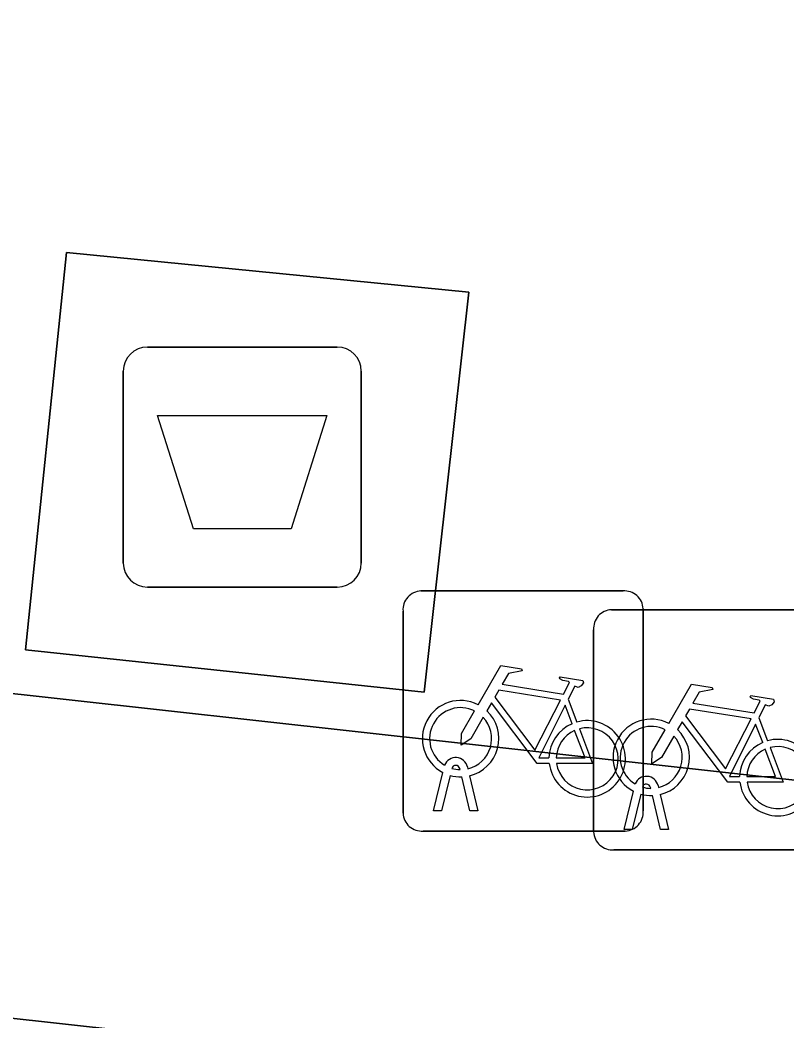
# Model space of a CAD drawing. Extents: x 162026 to 163502, y 387295 to 388169.
# Drawn here: x 162366.2 to 162369.391, y 387540.916 to 387545.081 of the extents above; entities that cross this region are included whole.
import ezdxf

# ---------------------------------------------------------------- set-up
doc = ezdxf.new("R2010")
doc.units = 0
for name, color, linetype in [('IMGEO_Afval_apart_plaats', 7, 'Continuous'), ('IMGEO_Fietsenrek', 7, 'Continuous'), ('IMGEO_Groenvoorziening', 7, 'Continuous'), ('IMGEO_Rijbaan_lokaal_gesloten', 7, 'Continuous'), ('IMGEO_Voetpad_gesloten', 7, 'Continuous'), ('IMGEO_Voetpad_open', 7, 'Continuous')]:
    doc.layers.add(name, color=color, linetype=linetype)

msp = doc.modelspace()

# ---------------------------------------------------------------- linework, layer by layer
at = {"layer": 'IMGEO_Afval_apart_plaats'}
for p, q in [((162366.7301, 387543.7205), (162367.5199, 387543.7205)), ((162367.5199, 387543.7205), (162366.7301, 387543.7205)), ((162366.6301, 387542.8215), (162366.6301, 387543.6205)), ((162366.6301, 387543.6205), (162366.6301, 387542.8215)), ((162367.6199, 387543.6205), (162367.6199, 387542.8215)), ((162367.6199, 387542.8215), (162367.6199, 387543.6205)), ((162367.5199, 387542.7215), (162366.7301, 387542.7215)), ((162366.7301, 387542.7215), (162367.5199, 387542.7215))]:
    msp.add_line(p, q, dxfattribs=at)
msp.add_lwpolyline([(162366.7728, 387543.4354), (162367.4772, 387543.4354), (162367.3284, 387542.9645), (162366.9216, 387542.9645), (162366.7728, 387543.4354)], dxfattribs=at)
for centre, start, end in [((162366.7301, 387543.6205), 90, 180), ((162366.7301, 387543.6205), 90, 180), ((162367.5199, 387543.6205), 0, 90), ((162367.5199, 387543.6205), 360, 90), ((162366.7301, 387542.8215), 180, 270), ((162366.7301, 387542.8215), 180, 270), ((162367.5199, 387542.8215), 270, 0), ((162367.5199, 387542.8215), 270, 0)]:
    msp.add_arc(centre, 0.1, start, end, dxfattribs=at)
at = {"layer": 'IMGEO_Fietsenrek'}
for p, q in [((162367.8679, 387542.7055), (162368.7088, 387542.7055)), ((162368.7088, 387542.7055), (162367.8679, 387542.7055)), ((162367.7935, 387541.7809), (162367.7935, 387542.6218)), ((162367.7935, 387542.6218), (162367.7935, 387541.7809)), ((162368.6609, 387542.6275), (162369.5018, 387542.6275)), ((162369.5018, 387542.6275), (162368.6609, 387542.6275)), ((162368.7925, 387542.6311), (162368.7925, 387541.7902)), ((162368.7925, 387541.7902), (162368.7925, 387542.6311)), ((162368.5865, 387541.7029), (162368.5865, 387542.5438)), ((162368.5865, 387542.5438), (162368.5865, 387541.7029)), ((162368.4802, 387542.2552), (162368.5165, 387542.16)), ((162369.2732, 387542.1772), (162369.3095, 387542.082)), ((162367.9205, 387541.7903), (162367.9588, 387541.9503)), ((162367.9892, 387541.9381), (162367.9539, 387541.7903)), ((162368.0309, 387541.9619), (162368.0299, 387541.9662)), ((162368.072, 387541.7903), (162368.0381, 387541.932)), ((162368.0616, 387541.9734), (162368.0634, 387541.9655)), ((162368.0704, 387541.9363), (162368.1054, 387541.7903)), ((162368.8546, 387541.8954), (162368.8564, 387541.8875)), ((162368.7135, 387541.7123), (162368.7518, 387541.8723)), ((162368.7822, 387541.8601), (162368.7469, 387541.7123)), ((162368.8239, 387541.8839), (162368.8229, 387541.8882)), ((162368.865, 387541.7123), (162368.8311, 387541.854)), ((162368.8634, 387541.8583), (162368.8984, 387541.7123)), ((162367.9539, 387541.7903), (162367.9205, 387541.7903)), ((162368.1054, 387541.7903), (162368.072, 387541.7903)), ((162368.7181, 387541.7065), (162367.8772, 387541.7065)), ((162367.8772, 387541.7065), (162368.7181, 387541.7065)), ((162368.7469, 387541.7123), (162368.7135, 387541.7123)), ((162368.8984, 387541.7123), (162368.865, 387541.7123)), ((162369.5111, 387541.6285), (162368.6702, 387541.6285)), ((162368.6702, 387541.6285), (162369.5111, 387541.6285))]:
    msp.add_line(p, q, dxfattribs=at)
for points in [[(162368.1061, 387542.2322), (162368.2008, 387542.3957), (162368.287, 387542.3819), (162368.2887, 387542.3732), (162368.2326, 387542.3623), (162368.2064, 387542.317), (162368.4616, 387542.2762)], [(162368.4616, 387542.2762), (162368.4866, 387542.325), (162368.4815, 387542.329), (162368.4583, 387542.3327), (162368.4456, 387542.3402), (162368.4446, 387542.3433), (162368.4468, 387542.3479), (162368.5416, 387542.3328), (162368.5439, 387542.3225), (162368.5345, 387542.3101), (162368.5221, 387542.3037), (162368.5076, 387542.3099), (162368.4802, 387542.2552)], [(162368.8991, 387542.1542), (162368.9938, 387542.3177), (162369.08, 387542.3039), (162369.0817, 387542.2952), (162369.0256, 387542.2843), (162368.9994, 387542.239), (162369.2546, 387542.1982)], [(162368.4487, 387542.251), (162368.1919, 387542.292), (162368.1752, 387542.2632), (162368.3422, 387542.0429), (162368.4487, 387542.251)], [(162369.2546, 387542.1982), (162369.2796, 387542.247), (162369.2745, 387542.251), (162369.2513, 387542.2547), (162369.2386, 387542.2622), (162369.2376, 387542.2653), (162369.2398, 387542.2699), (162369.3346, 387542.2548), (162369.3369, 387542.2445), (162369.3275, 387542.2321), (162369.3151, 387542.2257), (162369.3006, 387542.2319), (162369.2732, 387542.1772)], [(162368.4018, 387541.9875), (162368.3521, 387541.9876), (162368.1614, 387542.2393), (162368.1424, 387542.2065)], [(162368.4967, 387542.153), (162368.4674, 387542.2298), (162368.358, 387542.0117), (162368.4007, 387542.0116)], [(162368.1268, 387542.1797), (162368.0752, 387542.0905), (162368.0353, 387542.0645), (162368.0365, 387542.112), (162368.091, 387542.2062)], [(162369.2417, 387542.173), (162368.9849, 387542.214), (162368.9682, 387542.1852), (162369.1352, 387541.9649), (162369.2417, 387542.173)], [(162369.1948, 387541.9095), (162369.1451, 387541.9096), (162368.9544, 387542.1613), (162368.9354, 387542.1285)], [(162369.2897, 387542.075), (162369.2604, 387542.1518), (162369.151, 387541.9337), (162369.1937, 387541.9336)], [(162368.4307, 387542.0115), (162368.5506, 387542.0113), (162368.5074, 387542.1249)], [(162368.5272, 387542.1318), (162368.5822, 387541.9872), (162368.4321, 387541.9875)], [(162368.9198, 387542.1017), (162368.8682, 387542.0125), (162368.8283, 387541.9865), (162368.8295, 387542.034), (162368.884, 387542.1282)], [(162369.2237, 387541.9335), (162369.3436, 387541.9333), (162369.3004, 387542.0469)], [(162369.3202, 387542.0538), (162369.3752, 387541.9092), (162369.2251, 387541.9095)]]:
    msp.add_lwpolyline(points, dxfattribs=at)
for centre, radius, start, end in [((162367.8712, 387542.6276), 0.0779, 92.4484, 184.2845), ((162367.8712, 387542.6276), 0.0779, 92.4484, 184.2845), ((162368.7146, 387542.6278), 0.0779, 2.4484, 94.2845), ((162368.7146, 387542.6278), 0.0779, 2.4484, 94.2845), ((162368.6642, 387542.5496), 0.0779, 92.4484, 184.2845), ((162368.6642, 387542.5496), 0.0779, 92.4484, 184.2845), ((162368.0331, 387542.0909), 0.159, 62.6766, 242.1369), ((162368.0331, 387542.0909), 0.129, 63.3192, 238.903), ((162368.0331, 387542.0909), 0.159, 283.5766, 46.6042), ((162368.0331, 387542.0909), 0.129, 283.6043, 43.4302), ((162368.5597, 387542.0069), 0.159, 113.3408, 178.3217), ((162368.5597, 387542.0069), 0.159, 187.0065, 105.7708), ((162368.8261, 387542.0129), 0.159, 62.6766, 242.1369), ((162368.8261, 387542.0129), 0.129, 63.3192, 238.903), ((162368.5597, 387542.0069), 0.129, 113.923, 177.9556), ((162368.5597, 387542.0069), 0.129, 188.6715, 104.5883), ((162368.8261, 387542.0129), 0.129, 283.6043, 43.4302), ((162368.8261, 387542.0129), 0.159, 283.5766, 46.6042), ((162369.3527, 387541.9289), 0.159, 113.3408, 178.3217), ((162369.3527, 387541.9289), 0.159, 187.0065, 105.7708), ((162369.3527, 387541.9289), 0.129, 188.6715, 104.5883), ((162369.3527, 387541.9289), 0.129, 113.923, 177.9556), ((162368.0129, 387541.9623), 0.0499, 12.8025, 158.6934), ((162368.0129, 387541.9623), 0.0174, 12.8025, 163.4502), ((162368.0331, 387542.0909), 0.159, 253.9967, 271.7867), ((162368.0331, 387542.0909), 0.129, 253.415, 269.0204), ((162368.8059, 387541.8843), 0.0499, 12.8025, 158.6934), ((162368.8059, 387541.8843), 0.0174, 12.8025, 163.4502), ((162368.8261, 387542.0129), 0.159, 253.9967, 271.7867), ((162368.8261, 387542.0129), 0.129, 253.415, 269.0204), ((162367.8714, 387541.7842), 0.0779, 182.4484, 274.2845), ((162367.8714, 387541.7842), 0.0779, 182.4484, 274.2845), ((162368.7148, 387541.7844), 0.0779, 272.4484, 4.2845), ((162368.7148, 387541.7844), 0.0779, 272.4484, 4.2845), ((162368.6644, 387541.7062), 0.0779, 182.4484, 274.2845), ((162368.6644, 387541.7062), 0.0779, 182.4484, 274.2845)]:
    msp.add_arc(centre, radius, start, end, dxfattribs=at)
at = {"layer": 'IMGEO_Groenvoorziening'}
msp.add_lwpolyline([(162377.312, 387541.033), (162374.344, 387541.373), (162359.641, 387543.002), (162356.67, 387543.337), (162356.516, 387541.994), (162367.444, 387540.786), (162377.167, 387539.702)], close=True, dxfattribs=at)
at = {"layer": 'IMGEO_Rijbaan_lokaal_gesloten'}
msp.add_lwpolyline([(162396.203, 387537.574), (162394.453, 387537.768), (162393.751, 387537.847), (162389.494, 387538.324), (162386.482, 387538.662), (162383.619, 387538.982), (162377.167, 387539.702), (162367.444, 387540.786), (162356.516, 387541.994), (162348.482, 387542.882), (162343.504, 387543.432), (162338.051, 387544.035), (162335.41, 387544.327), (162334.719, 387538.38), (162336.513, 387538.182), (162347.672, 387536.963), (162348.168, 387536.887)], dxfattribs=at)
at = {"layer": 'IMGEO_Voetpad_gesloten'}
msp.add_lwpolyline([(162368.067, 387543.948), (162366.394, 387544.114), (162366.223, 387542.461), (162367.882, 387542.284)], close=True, dxfattribs=at)
at = {"layer": 'IMGEO_Voetpad_open'}
msp.add_lwpolyline([(162348.482, 387542.882), (162356.516, 387541.994), (162356.67, 387543.337), (162356.87, 387545.081), (162359.846, 387544.732), (162359.641, 387543.002), (162374.344, 387541.373), (162374.536, 387543.112), (162377.503, 387542.784), (162377.312, 387541.033), (162377.167, 387539.702), (162383.619, 387538.982), (162386.482, 387538.662), (162386.655, 387540.04), (162386.87, 387541.76), (162389.845, 387541.424), (162389.649, 387539.693), (162389.494, 387538.324), (162393.751, 387537.847)], dxfattribs=at)
msp.add_lwpolyline([(162366.394, 387544.114), (162368.067, 387543.948), (162367.882, 387542.284), (162366.223, 387542.461)], close=True, dxfattribs=at)

doc.saveas('drawing.dxf')
